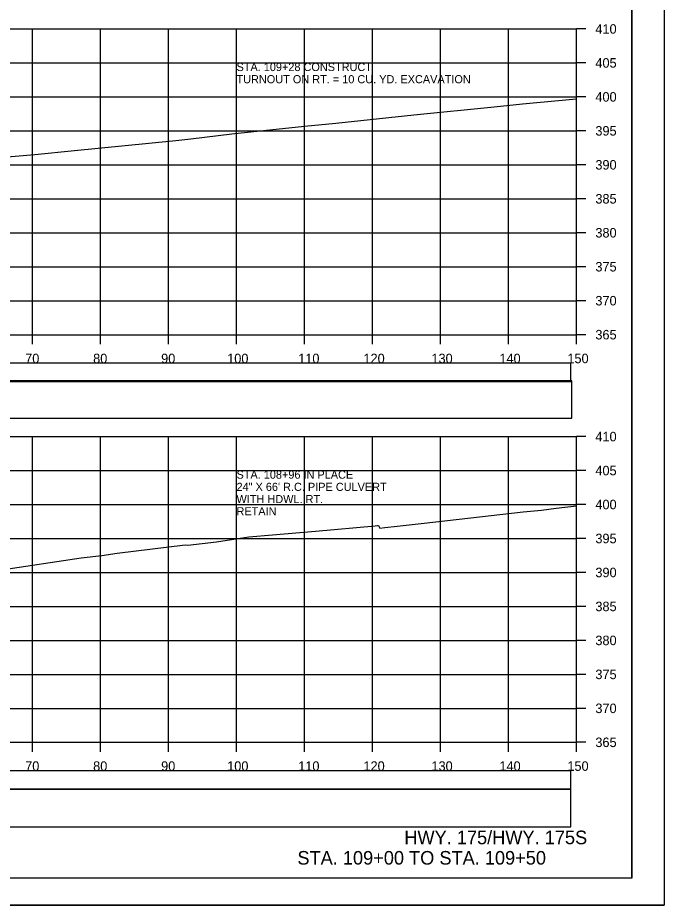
# Model space of a CAD drawing. Extents: x -37291014 to -37290680, y -936053 to -933067.
# Drawn here: x -37290775.3 to -37290680.2, y -934346.6 to -934216 of the extents above; entities that cross this region are included whole.
import ezdxf

# ---------------------------------------------------------------- set-up
doc = ezdxf.new("R2010")
doc.units = 0
for name, color, linetype in [('Default', 7, 'Continuous'), ('R_Axis', 7, 'Continuous'), ('R_Axis Annot', 7, 'Continuous'), ('R_Border', 7, 'Continuous'), ('R_Draft', 7, 'Continuous'), ('R_Exist Surface', 7, 'Continuous'), ('R_Grid', 7, 'Continuous'), ('R_No Plot', 7, 'Continuous'), ('R_Water Annot', 7, 'Continuous')]:
    doc.layers.add(name, color=color, linetype=linetype)

msp = doc.modelspace()

# ---------------------------------------------------------------- linework, layer by layer
at = {"layer": 'Default'}
for points in [[(-37290992.31, -934269.53), (-37290693.89, -934269.53), (-37290693.89, -934266.82), (-37290992.31, -934266.82)], [(-37290992.18, -934274.93), (-37290693.77, -934274.93), (-37290693.77, -934269.4), (-37290992.18, -934269.4)], [(-37290992.31, -934329.53), (-37290693.89, -934329.53), (-37290693.89, -934326.82), (-37290992.31, -934326.82)], [(-37290992.31, -934335.05), (-37290693.89, -934335.05), (-37290693.89, -934329.53), (-37290992.31, -934329.53)]]:
    msp.add_lwpolyline(points, close=True, dxfattribs=at)
at = {"layer": 'R_Axis'}
for p, q in [((-37290693.1, -934262.62), (-37290693.1, -934217.62)), ((-37290691.7, -934217.62), (-37290693.1, -934217.62)), ((-37290691.7, -934222.62), (-37290693.1, -934222.62)), ((-37290691.7, -934227.62), (-37290693.1, -934227.62)), ((-37290691.7, -934232.62), (-37290693.1, -934232.62)), ((-37290691.7, -934237.62), (-37290693.1, -934237.62)), ((-37290691.7, -934242.62), (-37290693.1, -934242.62)), ((-37290691.7, -934247.62), (-37290693.1, -934247.62)), ((-37290691.7, -934252.62), (-37290693.1, -934252.62)), ((-37290691.7, -934257.62), (-37290693.1, -934257.62)), ((-37290993.1, -934262.62), (-37290693.1, -934262.62)), ((-37290773.1, -934264.02), (-37290773.1, -934262.62)), ((-37290763.1, -934264.02), (-37290763.1, -934262.62)), ((-37290753.1, -934264.02), (-37290753.1, -934262.62)), ((-37290743.1, -934264.02), (-37290743.1, -934262.62)), ((-37290733.1, -934264.02), (-37290733.1, -934262.62)), ((-37290723.1, -934264.02), (-37290723.1, -934262.62)), ((-37290713.1, -934264.02), (-37290713.1, -934262.62)), ((-37290703.1, -934264.02), (-37290703.1, -934262.62)), ((-37290693.1, -934264.02), (-37290693.1, -934262.62)), ((-37290691.7, -934262.62), (-37290693.1, -934262.62)), ((-37290693.1, -934322.62), (-37290693.1, -934277.62)), ((-37290691.7, -934277.62), (-37290693.1, -934277.62)), ((-37290691.7, -934282.62), (-37290693.1, -934282.62)), ((-37290691.7, -934287.62), (-37290693.1, -934287.62)), ((-37290691.7, -934292.62), (-37290693.1, -934292.62)), ((-37290691.7, -934297.62), (-37290693.1, -934297.62)), ((-37290691.7, -934302.62), (-37290693.1, -934302.62)), ((-37290691.7, -934307.62), (-37290693.1, -934307.62)), ((-37290691.7, -934312.62), (-37290693.1, -934312.62)), ((-37290691.7, -934317.62), (-37290693.1, -934317.62)), ((-37290993.1, -934322.62), (-37290693.1, -934322.62)), ((-37290773.1, -934324.02), (-37290773.1, -934322.62)), ((-37290763.1, -934324.02), (-37290763.1, -934322.62)), ((-37290753.1, -934324.02), (-37290753.1, -934322.62)), ((-37290743.1, -934324.02), (-37290743.1, -934322.62)), ((-37290733.1, -934324.02), (-37290733.1, -934322.62)), ((-37290723.1, -934324.02), (-37290723.1, -934322.62)), ((-37290713.1, -934324.02), (-37290713.1, -934322.62)), ((-37290703.1, -934324.02), (-37290703.1, -934322.62)), ((-37290693.1, -934324.02), (-37290693.1, -934322.62)), ((-37290691.7, -934322.62), (-37290693.1, -934322.62))]:
    msp.add_line(p, q, dxfattribs=at)
at = {"layer": 'R_Border'}
for q in [(-37290684.92, -934137.16), (-37291001.1, -934342.62)]:
    msp.add_line((-37290684.92, -934342.62), q, dxfattribs=at)
at = {"layer": 'R_Exist Surface'}
for points in [[(-37290783.22, -934236.99), (-37290772.75, -934236.1), (-37290766.95, -934235.5), (-37290752.03, -934234.03), (-37290749.84, -934233.8), (-37290743.77, -934233.08), (-37290733.11, -934231.94), (-37290728.5, -934231.47), (-37290717.01, -934230.26), (-37290705.18, -934229.08), (-37290701.03, -934228.66), (-37290693.1, -934227.91)], [(-37290777.66, -934297.24), (-37290765.94, -934295.45), (-37290762.92, -934295.11), (-37290760.66, -934294.8), (-37290750.64, -934293.54), (-37290750.24, -934293.61), (-37290746.06, -934293.1), (-37290741.27, -934292.37), (-37290737.8, -934292.08), (-37290731.48, -934291.52), (-37290722.7, -934290.74), (-37290722.36, -934290.73), (-37290722.23, -934290.73), (-37290722.14, -934290.81), (-37290722.01, -934291.08), (-37290721.28, -934291.01), (-37290719.47, -934290.79), (-37290715.51, -934290.36), (-37290705.63, -934289.25), (-37290700.94, -934288.71), (-37290698.25, -934288.43), (-37290696.09, -934288.17), (-37290693.1, -934287.81)]]:
    msp.add_lwpolyline(points, dxfattribs=at)
at = {"layer": 'R_Grid'}
for p, q in [((-37290993.1, -934217.62), (-37290693.1, -934217.62)), ((-37290773.1, -934262.62), (-37290773.1, -934217.62)), ((-37290763.1, -934262.62), (-37290763.1, -934217.62)), ((-37290753.1, -934262.62), (-37290753.1, -934217.62)), ((-37290743.1, -934262.62), (-37290743.1, -934217.62)), ((-37290733.1, -934262.62), (-37290733.1, -934217.62)), ((-37290723.1, -934262.62), (-37290723.1, -934217.62)), ((-37290713.1, -934262.62), (-37290713.1, -934217.62)), ((-37290703.1, -934262.62), (-37290703.1, -934217.62)), ((-37290693.1, -934262.62), (-37290693.1, -934217.62)), ((-37290993.1, -934222.62), (-37290693.1, -934222.62)), ((-37290993.1, -934227.62), (-37290693.1, -934227.62)), ((-37290993.1, -934232.62), (-37290693.1, -934232.62)), ((-37290993.1, -934237.62), (-37290693.1, -934237.62)), ((-37290993.1, -934242.62), (-37290693.1, -934242.62)), ((-37290993.1, -934247.62), (-37290693.1, -934247.62)), ((-37290993.1, -934252.62), (-37290693.1, -934252.62)), ((-37290993.1, -934257.62), (-37290693.1, -934257.62)), ((-37290993.1, -934262.62), (-37290693.1, -934262.62)), ((-37290993.1, -934277.62), (-37290693.1, -934277.62)), ((-37290773.1, -934322.62), (-37290773.1, -934277.62)), ((-37290763.1, -934322.62), (-37290763.1, -934277.62)), ((-37290753.1, -934322.62), (-37290753.1, -934277.62)), ((-37290743.1, -934322.62), (-37290743.1, -934277.62)), ((-37290733.1, -934322.62), (-37290733.1, -934277.62)), ((-37290723.1, -934322.62), (-37290723.1, -934277.62)), ((-37290713.1, -934322.62), (-37290713.1, -934277.62)), ((-37290703.1, -934322.62), (-37290703.1, -934277.62)), ((-37290693.1, -934322.62), (-37290693.1, -934277.62)), ((-37290993.1, -934282.62), (-37290693.1, -934282.62)), ((-37290993.1, -934287.62), (-37290693.1, -934287.62)), ((-37290993.1, -934292.62), (-37290693.1, -934292.62)), ((-37290993.1, -934297.62), (-37290693.1, -934297.62)), ((-37290993.1, -934302.62), (-37290693.1, -934302.62)), ((-37290993.1, -934307.62), (-37290693.1, -934307.62)), ((-37290993.1, -934312.62), (-37290693.1, -934312.62)), ((-37290993.1, -934317.62), (-37290693.1, -934317.62)), ((-37290993.1, -934322.62), (-37290693.1, -934322.62))]:
    msp.add_line(p, q, dxfattribs=at)
at = {"layer": 'R_No Plot'}
msp.add_line((-37291013.5, -934346.6), (-37290680.17, -934346.6), dxfattribs=at)
for points in [[(-37291013.51, -934133.27), (-37290680.17, -934133.27), (-37290680.17, -934346.6), (-37291013.51, -934346.6)], [(-37290767.18, -934137.16), (-37290747.56, -934137.16), (-37290747.56, -934147.04), (-37290731.45, -934147.04), (-37290708.25, -934147.04), (-37290708.25, -934171.37), (-37290684.92, -934171.37), (-37290684.92, -934342.62), (-37291001.1, -934342.62), (-37291001.1, -934137.16)]]:
    msp.add_lwpolyline(points, close=True, dxfattribs=at)

# ---------------------------------------------------------------- texts
at = {"layer": 'R_Axis Annot'}
for s, p in [('410', (-37290690.3, -934218.32)), ('405', (-37290690.3, -934223.32)), ('400', (-37290690.3, -934228.32)), ('395', (-37290690.3, -934233.32)), ('390', (-37290690.3, -934238.32)), ('385', (-37290690.3, -934243.32)), ('380', (-37290690.3, -934248.32)), ('375', (-37290690.3, -934253.32)), ('370', (-37290690.3, -934258.32)), ('365', (-37290690.3, -934263.32)), ('70', (-37290774.19, -934266.82)), ('80', (-37290764.19, -934266.82)), ('90', (-37290754.19, -934266.82)), ('100', (-37290744.47, -934266.82)), ('110', (-37290734.02, -934266.82)), ('120', (-37290724.42, -934266.82)), ('130', (-37290714.42, -934266.82)), ('140', (-37290704.42, -934266.82)), ('150', (-37290694.42, -934266.82)), ('410', (-37290690.3, -934278.32)), ('405', (-37290690.3, -934283.32)), ('400', (-37290690.3, -934288.32)), ('395', (-37290690.3, -934293.32)), ('390', (-37290690.3, -934298.32)), ('385', (-37290690.3, -934303.32)), ('380', (-37290690.3, -934308.32)), ('375', (-37290690.3, -934313.32)), ('370', (-37290690.3, -934318.32)), ('365', (-37290690.3, -934323.32)), ('70', (-37290774.19, -934326.82)), ('80', (-37290764.19, -934326.82)), ('90', (-37290754.19, -934326.82)), ('100', (-37290744.47, -934326.82)), ('110', (-37290734.02, -934326.82)), ('120', (-37290724.42, -934326.82)), ('130', (-37290714.42, -934326.82)), ('140', (-37290704.42, -934326.82)), ('150', (-37290694.42, -934326.82))]:
    msp.add_text(s, height=1.4, dxfattribs=at).set_placement(p)
at = {"layer": 'R_Draft'}
for s, p in [('HWY. 175/HWY. 175S', (-37290718.41, -934337.62)), ('STA. 109+00 TO STA. 109+50', (-37290734.14, -934340.62))]:
    msp.add_text(s, height=2, dxfattribs=at).set_placement(p)
at = {"layer": 'R_Water Annot'}
for s, p in [('STA. 109+28 CONSTRUCT', (-37290743.1, -934223.82)), ('TURNOUT ON RT. = 10 CU. YD. EXCAVATION', (-37290743.1, -934225.62)), ('STA. 108+96 IN PLACE', (-37290743.1, -934283.82)), ('24" X 66\' R.C. PIPE CULVERT', (-37290743.1, -934285.62)), ('WITH HDWL. RT.', (-37290743.1, -934287.42)), ('RETAIN', (-37290743.1, -934289.22))]:
    msp.add_text(s, height=1.2, dxfattribs=at).set_placement(p)

doc.saveas('drawing.dxf')
